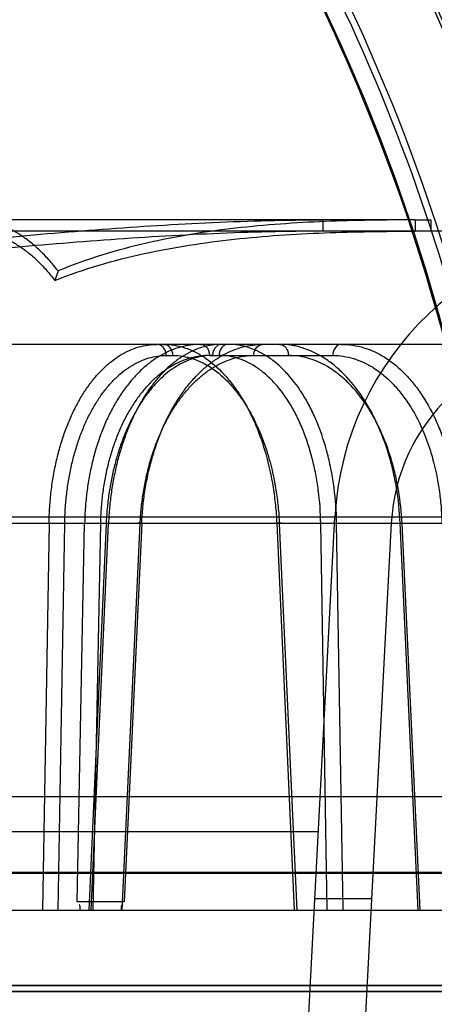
# Model space of a CAD drawing. Header units: millimetres. Extents: x 0 to 297, y 0 to 210.
# Tile 362 of 405: x 240.9371 to 240.9921, y 158.719 to 158.8495. Entities that reach past the tile are written whole.
import ezdxf

# ---------------------------------------------------------------- set-up
doc = ezdxf.new("R2010")
doc.units = ezdxf.units.MM
doc.header["$LTSCALE"] = 16.335
doc.layers.get('0').update_dxf_attribs({"linetype": 'CONTINUOUS'})
for name, color, linetype in [('AXES_REF', 7, 'CONTINUOUS'), ('INTFCLR_1', 7, 'CONTINUOUS'), ('INTFCLR_144815', 7, 'CONTINUOUS'), ('INTFCLR_72935', 7, 'CONTINUOUS')]:
    doc.layers.add(name, color=color, linetype=linetype)

msp = doc.modelspace()

# ---------------------------------------------------------------- linework, layer by layer
at = {"color": 7, "linetype": 'Continuous'}
for radius in [4.8479140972, 4.8475, 4.8164570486]:
    msp.add_circle((241.5069109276, 154.9564782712), radius, dxfattribs=at)
msp.add_arc((241.5069109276, 154.9564782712), 4.8, 278.2771290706, 261.7228709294, dxfattribs=at)
at = {"layer": 'AXES_REF', "color": 7, "linetype": 'Continuous'}
msp.add_arc((241.5069109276, 154.9564782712), 4.91, 113.0826119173, 66.9173880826, dxfattribs=at)
at = {"layer": 'AXES_REF', "color": 9, "linetype": 'Continuous'}
msp.add_arc((241.5069109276, 154.9564782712), 4.4222561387, 94.4118118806, 85.5881881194, dxfattribs=at)
at = {"layer": 'INTFCLR_1', "color": 6, "linetype": 'Continuous'}
for p, q in [((241.0335168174, 158.721487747), (240.4600254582, 158.721487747)), ((241.0484970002, 158.7206826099), (240.4450452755, 158.7206826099))]:
    msp.add_line(p, q, dxfattribs=at)
for radius, start, end in [(0.3024416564, 16.9630954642, 50.66033312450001), (0.3015600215, 16.9630954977, 50.6004938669), (0.2915600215, 16.9630953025, 44.8084638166), (0.2911225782, 16.9630954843, 44.741095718), (0.2996810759, 10.8985890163, 42.7086480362), (0.2685828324, 13.9313766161, 41.16544924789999), (0.2690202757, 13.9313763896, 41.16544924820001), (0.2585828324, 13.9313761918, 41.1654492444), (0.2577011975, 13.9313763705, 41.1654492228)]:
    msp.add_arc((240.7467711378, 158.7414782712), radius, start, end, dxfattribs=at)
at = {"layer": 'INTFCLR_1', "color": 9, "linetype": 'Continuous'}
for centre, radius, start, end in [((240.7467711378, 158.7414782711), 0.302178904, 4.2349584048, 43.61014177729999), ((240.7467711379, 158.7414782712), 0.2748983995, 13.9313763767, 41.1654492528), ((240.7467711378, 158.7414782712), 0.2723987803, 13.931376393, 41.1654492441), ((240.7467711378, 158.7414782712), 0.2700792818, 13.9313770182, 41.165449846), ((240.7467711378, 158.7414782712), 0.2703464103, 13.9313763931, 41.1654492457), ((240.7467711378, 158.7414782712), 0.2552374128, 13.9313770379, 41.16544983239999), ((240.7467711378, 158.7414782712), 0.2554052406, 13.9313763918, 41.1654492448)]:
    msp.add_arc(centre, radius, start, end, dxfattribs=at)
at = {"layer": 'INTFCLR_144815', "color": 9, "linetype": 'Continuous'}
for p, q in [((240.989528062, 158.8229782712), (240.7467711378, 158.8229782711)), ((240.9773433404, 158.8214782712), (240.9773433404, 158.8229782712)), ((240.9895280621, 158.8229782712), (240.9895280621, 158.8214782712)), ((241.0868618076, 158.8214782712), (240.9279535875, 158.8214782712)), ((241.0685231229, 158.8064782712), (240.4781698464, 158.8064782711)), ((240.956548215, 158.8050044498), (240.9574203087, 158.8050044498)), ((240.9622678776, 158.8050044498), (240.9786149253, 158.8050044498)), ((241.1237664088, 158.7835717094), (240.4162435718, 158.7835717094)), ((240.4597281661, 158.7827866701), (241.0905809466, 158.7827866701)), ((240.9409943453, 158.7827866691), (240.9401420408, 158.7314782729)), ((240.9422222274, 158.731478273), (240.9430705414, 158.7827343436)), ((240.9447420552, 158.7325690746), (240.945712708, 158.7827866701)), ((240.948563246, 158.7827343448), (240.9462673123, 158.7314782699)), ((240.9465834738, 158.7314782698), (240.9488786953, 158.7827866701)), ((240.9478032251, 158.7827343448), (240.9468156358, 158.7314782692)), ((240.9507013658, 158.731478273), (240.9530795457, 158.7827343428)), ((240.9532848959, 158.7827866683), (240.950957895, 158.7325690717)), ((240.9711849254, 158.7827866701), (240.9734990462, 158.7314782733)), ((240.9718047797, 158.7827863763), (240.9711849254, 158.7827866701)), ((240.9715331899, 158.7827343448), (240.973842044, 158.7314782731)), ((240.9770258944, 158.7827343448), (240.9791349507, 158.7827866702)), ((240.977887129, 158.7314782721), (240.9770258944, 158.7827343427)), ((240.9799941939, 158.7314782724), (240.9791349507, 158.7827866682)), ((240.9899605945, 158.731478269), (240.9875622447, 158.782786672)), ((240.9875622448, 158.7827866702), (240.9881130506, 158.7827786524)), ((240.9901945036, 158.7314782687), (240.987801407, 158.7827343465)), ((240.9767256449, 158.7418272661), (240.5168166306, 158.7418272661)), ((241.1682135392, 158.7364346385), (240.9170299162, 158.7364346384)), ((241.1832123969, 158.7363037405), (240.923080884, 158.7363037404)), ((240.3541946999, 158.7314782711), (241.1632137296, 158.7314782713))]:
    msp.add_line(p, q, dxfattribs=at)
at = {"layer": 'INTFCLR_144815', "color": 6, "linetype": 'Continuous'}
for p, q in [((240.989528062, 158.8229782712), (240.9916058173, 158.8229782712)), ((240.9916058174, 158.8229782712), (240.9916058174, 158.8214782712)), ((240.9421815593, 158.8162130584), (240.9417711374, 158.8149575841)), ((240.9617711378, 158.4564782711), (240.9789133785, 158.7835717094)), ((240.9409943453, 158.7827866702), (240.9430705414, 158.7827343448)), ((240.9478032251, 158.7827343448), (240.945712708, 158.7827866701)), ((240.9482912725, 158.7827835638), (240.9488786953, 158.7827866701)), ((240.953284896, 158.7827866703), (240.9527712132, 158.7827760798)), ((240.9863825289, 158.7827866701), (240.9692710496, 158.4562801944)), ((241.0290402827, 158.7464782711), (240.5010327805, 158.7464782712)), ((240.9509579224, 158.7325690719), (240.944742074, 158.7325690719)), ((240.9762629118, 158.7329977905), (240.9837732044, 158.7329977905))]:
    msp.add_line(p, q, dxfattribs=at)
for centre, radius, start, end in [((241.0188585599, 158.7814782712), 0.04, 89.9999999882, 176.9999999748), ((241.0113482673, 158.7814782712), 0.025, 90.0000000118, 176.9999999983)]:
    msp.add_arc(centre, radius, start, end, dxfattribs=at)
for points, knots in [([(240.9189542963, 158.8190931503), (240.9238010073, 158.8195708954), (240.9335000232, 158.8205294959), (240.9480707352, 158.8217998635), (240.9626876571, 158.8227265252), (240.9724534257, 158.8229781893), (240.9773433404, 158.8229782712)], [0, 0, 0, 0, 0.2495910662, 0.4994364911, 0.7495091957, 1, 1, 1, 1]), ([(240.9895280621, 158.8229782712), (240.9855583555, 158.8229734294), (240.9776118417, 158.8228697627), (240.9656993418, 158.822046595), (240.9537513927, 158.8201481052), (240.9459936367, 158.8177850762), (240.9421815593, 158.8162130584)], [0, 0, 0, 0, 0.2476832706, 0.4951751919, 0.7442422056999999, 1, 1, 1, 1]), ([(240.9773433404, 158.8214782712), (240.9724925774, 158.8214780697), (240.9627966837, 158.8212351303), (240.9482712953, 158.8203415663), (240.9337669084, 158.8191170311), (240.9241037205, 158.8181936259), (240.9192711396, 158.8177335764)], [0, 0, 0, 0, 0.2498861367, 0.499769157, 0.7498206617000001, 1, 1, 1, 1]), ([(240.9421815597, 158.8162130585), (240.9417986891, 158.816713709), (240.9410191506, 158.8176637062), (240.9397722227, 158.8189590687), (240.9384842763, 158.8200827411), (240.9371605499, 158.821031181), (240.935805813, 158.8217992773), (240.934869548, 158.822194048), (240.9344003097, 158.822358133)], [0, 0, 0, 0, 0.1881234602, 0.3664007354, 0.5360715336, 0.6975879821, 0.8516252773, 1, 1, 1, 1]), ([(240.9417711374, 158.8149575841), (240.9456256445, 158.8164746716), (240.9534606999, 158.8187542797), (240.9655037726, 158.8205802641), (240.9775147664, 158.8213735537), (240.9855263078, 158.8214736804), (240.9895280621, 158.8214782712)], [0, 0, 0, 0, 0.2551578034, 0.5043551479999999, 0.7521427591, 1, 1, 1, 1]), ([(240.9342711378, 158.8208805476), (240.934723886, 158.820722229), (240.935627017, 158.8203413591), (240.9369334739, 158.8196003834), (240.9382095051, 158.8186857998), (240.939450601, 158.8176026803), (240.9406516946, 158.8163546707), (240.9414024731, 158.8154396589), (240.9417711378, 158.8149575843)], [0, 0, 0, 0, 0.1485290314, 0.3026555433, 0.4642103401, 0.6338679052, 0.8120636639, 1, 1, 1, 1]), ([(240.9409943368, 158.7827866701), (240.941006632, 158.7834931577), (240.9410665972, 158.7849057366), (240.9412634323, 158.7870111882), (240.9415673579, 158.7890866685), (240.9419745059, 158.7911010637), (240.9424789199, 158.7930318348), (240.9430741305, 158.7948660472), (240.9437578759, 158.7966017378), (240.9445271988, 158.7982311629), (240.9453743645, 158.7997379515), (240.9462918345, 158.8011107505), (240.9472730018, 158.8023423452), (240.9483145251, 158.8034287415), (240.949408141, 158.8043603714), (240.9505431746, 158.8051286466), (240.9517072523, 158.8057278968), (240.9528953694, 158.8061582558), (240.9541063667, 158.8064195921), (240.9549255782, 158.8064782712), (240.9553348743, 158.8064782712)], [0, 0, 0, 0, 0.0700699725, 0.1401357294, 0.2096107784, 0.2779828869, 0.3438305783, 0.4073959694, 0.4690980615, 0.5287008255, 0.5859448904, 0.6403606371, 0.6922650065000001, 0.7418979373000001, 0.7893762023, 0.8344645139, 0.8775150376, 0.9188803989, 0.9594118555, 1, 1, 1, 1]), ([(240.9611023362, 158.8064782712), (240.9606567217, 158.8064782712), (240.9597565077, 158.8064170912), (240.9584171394, 158.8061409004), (240.9570942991, 158.805679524), (240.9558086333, 158.8050395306), (240.954573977, 158.8042313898), (240.9533968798, 158.803264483), (240.9522795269, 158.8021429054), (240.9512279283, 158.8008729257), (240.9502531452, 158.7994689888), (240.9493614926, 158.7979431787), (240.9485570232, 158.7963056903), (240.9478425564, 158.794562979), (240.9472249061, 158.7927315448), (240.9467093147, 158.7908303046), (240.9462989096, 158.7888797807), (240.9459927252, 158.7868871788), (240.9457903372, 158.7848527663), (240.9457266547, 158.7834801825), (240.945712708, 158.7827866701)], [0, 0, 0, 0, 0.0431874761, 0.08713207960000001, 0.1321593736, 0.1785828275, 0.2259719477, 0.2748702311, 0.3259539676, 0.3791729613, 0.4344645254, 0.4914176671, 0.5502883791, 0.6111389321, 0.6738277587, 0.7374862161, 0.8019459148, 0.8669041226, 0.9327735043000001, 1, 1, 1, 1]), ([(240.9638832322, 158.8064782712), (240.9634650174, 158.8064782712), (240.9626176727, 158.806416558), (240.9613559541, 158.8061395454), (240.96010613, 158.8056775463), (240.9588871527, 158.8050372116), (240.9577115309, 158.8042290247), (240.9565854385, 158.8032620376), (240.9555114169, 158.8021404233), (240.9544953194, 158.8008704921), (240.9535476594, 158.7994665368), (240.9526745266, 158.797940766), (240.9518802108, 158.7963032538), (240.9511676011, 158.794560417), (240.9505435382, 158.7927288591), (240.9500131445, 158.7908277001), (240.9495799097, 158.7888779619), (240.9492434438, 158.7868866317), (240.9490031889, 158.7848533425), (240.9489091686, 158.7834806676), (240.9488786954, 158.7827866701)], [0, 0, 0, 0, 0.0411067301, 0.0831661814, 0.1265690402, 0.1716805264, 0.2181575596, 0.2664977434, 0.3173216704, 0.3705744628, 0.4261667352, 0.4836460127, 0.5432196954, 0.604927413, 0.6686008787, 0.7333013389, 0.7988331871, 0.864827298, 0.9317205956, 1, 1, 1, 1]), ([(240.9532849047, 158.7827866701), (240.953317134, 158.7834939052), (240.9534194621, 158.7849080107), (240.9536872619, 158.7870135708), (240.954069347, 158.789088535), (240.9545608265, 158.79110248), (240.955154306, 158.7930335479), (240.9558430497, 158.7948692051), (240.9566246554, 158.7966065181), (240.957495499, 158.798237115), (240.9584463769, 158.7997442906), (240.9594687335, 158.8011170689), (240.960555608, 158.8023483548), (240.9617033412, 158.8034341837), (240.9629025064, 158.8043648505), (240.9641409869, 158.805131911), (240.9654049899, 158.805729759), (240.9666894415, 158.8061588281), (240.9679937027, 158.8064194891), (240.9688739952, 158.8064782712), (240.9693139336, 158.8064782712)], [0, 0, 0, 0, 0.0680187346, 0.1361392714, 0.2038252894, 0.2706156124, 0.3351967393, 0.397803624, 0.4588624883, 0.5180930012, 0.5752619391, 0.6299159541, 0.6823660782, 0.7328580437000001, 0.7814916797, 0.8279517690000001, 0.8725425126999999, 0.9155298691, 0.9577325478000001, 1, 1, 1, 1])]:
    msp.add_open_spline(points, degree=3, knots=knots, dxfattribs=at)
at = {"layer": 'INTFCLR_144815', "color": 9, "linetype": 'Continuous'}
for points, knots in [([(240.956548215, 158.8050044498), (240.9565440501, 158.8052993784), (240.9563953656, 158.8059897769), (240.9557220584, 158.8064782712), (240.9553348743, 158.8064782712)], [0, 0, 0, 0, 0.4323997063, 1, 1, 1, 1]), ([(240.956206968, 158.8064782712), (240.9571429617, 158.8064782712), (240.9585784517, 158.806237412), (240.9601334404, 158.8055947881), (240.9610176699, 158.8051183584), (240.9623847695, 158.8042590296), (240.9638673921, 158.8029479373), (240.9651589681, 158.8014065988), (240.965882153, 158.800412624), (240.9669695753, 158.7987698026), (240.9678990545, 158.79697364), (240.9686853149, 158.7950745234), (240.9691943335, 158.7937145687), (240.9699889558, 158.7912177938), (240.9705532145, 158.7886210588), (240.970883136, 158.7863360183), (240.971064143, 158.7847653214), (240.9711498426, 158.7835795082), (240.9711849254, 158.7827866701)], [0, 0, 0, 0, 0.0921205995, 0.1402279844, 0.1652391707, 0.1908878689, 0.29907158, 0.3579245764, 0.3886717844, 0.4199967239, 0.5517927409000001, 0.5866770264, 0.6223092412, 0.6946708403, 0.8444081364, 0.8830678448, 0.9218924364, 1, 1, 1, 1]), ([(240.9574203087, 158.8050044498), (240.9574177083, 158.805188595), (240.957332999, 158.8058488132), (240.9566925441, 158.8064782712), (240.956206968, 158.8064782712)], [0, 0, 0, 0, 0.2749777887, 1, 1, 1, 1]), ([(240.9611023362, 158.8064782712), (240.9613424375, 158.8064782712), (240.9620204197, 158.8061762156), (240.9622619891, 158.8054385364), (240.9622678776, 158.8050044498)], [0, 0, 0, 0, 0.3561129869, 1, 1, 1, 1]), ([(240.9638832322, 158.8064782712), (240.963634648, 158.8064782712), (240.9629417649, 158.8061885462), (240.9626760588, 158.8054411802), (240.9626698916, 158.8050044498)], [0, 0, 0, 0, 0.3627070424, 1, 1, 1, 1]), ([(240.964755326, 158.8064782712), (240.9644376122, 158.8064782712), (240.9637501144, 158.8060901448), (240.9635471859, 158.8053727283), (240.9635419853, 158.8050044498)], [0, 0, 0, 0, 0.4631199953, 1, 1, 1, 1]), ([(240.9791349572, 158.7827866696), (240.9791074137, 158.7843509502), (240.9789376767, 158.7866813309), (240.9785059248, 158.789357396), (240.9781957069, 158.7908461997), (240.9776831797, 158.7929725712), (240.9769134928, 158.79534956), (240.9759095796, 158.7975814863), (240.9752899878, 158.7987650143), (240.9743602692, 158.8003757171), (240.9732896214, 158.8018569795), (240.9720690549, 158.8031385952), (240.9712704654, 158.8038884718), (240.9698550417, 158.8050038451), (240.9676396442, 158.8061520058), (240.9656968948, 158.8064782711), (240.964755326, 158.8064782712)], [0, 0, 0, 0, 0.1551522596, 0.2310564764, 0.2686978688, 0.3059351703, 0.4479695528, 0.5155333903, 0.5484332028, 0.5803995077, 0.6999927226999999, 0.7282408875, 0.7558582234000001, 0.8085654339, 0.9066255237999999, 1, 1, 1, 1]), ([(240.9681483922, 158.8050044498), (240.9681523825, 158.8052986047), (240.968287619, 158.8059747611), (240.9689375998, 158.8064782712), (240.9693139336, 158.8064782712)], [0, 0, 0, 0, 0.4387398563, 1, 1, 1, 1]), ([(240.9875622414, 158.782786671), (240.9874902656, 158.784354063), (240.987244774, 158.7866882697), (240.9867117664, 158.7893594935), (240.9863403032, 158.7908472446), (240.9857333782, 158.7929798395), (240.9848432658, 158.7953603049), (240.983713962, 158.7975844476), (240.9830209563, 158.7987663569), (240.9819792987, 158.8003845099), (240.9807932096, 158.8018650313), (240.9794615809, 158.8031397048), (240.9785865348, 158.8038907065), (240.9770383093, 158.8050099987), (240.9753232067, 158.8058260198), (240.9738117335, 158.8062306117), (240.9728176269, 158.8064203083), (240.9720612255, 158.8064782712), (240.9715597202, 158.8064782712)], [0, 0, 0, 0, 0.150927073, 0.2250456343, 0.2618864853, 0.2983944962, 0.4383280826, 0.5053588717, 0.53813187, 0.5700682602, 0.6904940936, 0.7191856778, 0.7473372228, 0.8013450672, 0.9027166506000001, 0.927389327, 0.9517599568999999, 1, 1, 1, 1]), ([(240.9715597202, 158.8064782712), (240.9718675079, 158.8064782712), (240.9725360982, 158.8060759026), (240.9727202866, 158.8053711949), (240.9727252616, 158.8050044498)], [0, 0, 0, 0, 0.4562748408, 1, 1, 1, 1]), ([(240.9797804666, 158.8064782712), (240.979472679, 158.8064782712), (240.9788040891, 158.8060759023), (240.9786199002, 158.8053711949), (240.9786149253, 158.8050044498)], [0, 0, 0, 0, 0.4562747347, 1, 1, 1, 1]), ([(240.9797804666, 158.8064782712), (240.980779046, 158.8064782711), (240.982303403, 158.8062420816), (240.9839654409, 158.8055967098), (240.9849034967, 158.8051192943), (240.9863371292, 158.8042662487), (240.9878933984, 158.8029590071), (240.9892456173, 158.8014090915), (240.9899958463, 158.8004135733), (240.9911146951, 158.798775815), (240.9920654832, 158.7969781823), (240.9928591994, 158.7950749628), (240.9933681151, 158.7937154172), (240.9941521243, 158.7912195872), (240.9946878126, 158.7886208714), (240.9949797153, 158.7863358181), (240.9951312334, 158.7847647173), (240.9951910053, 158.7835790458), (240.9952070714, 158.7827866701)], [0, 0, 0, 0, 0.0967659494, 0.1466539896, 0.1724019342, 0.1986761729, 0.308236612, 0.3671749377, 0.3978274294, 0.4289742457, 0.5593456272, 0.5937296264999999, 0.6288132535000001, 0.6999763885, 0.8470702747, 0.8850494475, 0.9232001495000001, 1, 1, 1, 1]), ([(240.9430705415, 158.7827343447), (240.9430814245, 158.7833921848), (240.9431354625, 158.7847025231), (240.9433142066, 158.786650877), (240.9435894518, 158.7885635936), (240.9439585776, 158.7904264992), (240.9444192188, 158.7922258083), (240.944968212, 158.7939487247), (240.9456014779, 158.7955835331), (240.9463149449, 158.797118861), (240.9471032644, 158.798544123), (240.9479615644, 158.799848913), (240.9488833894, 158.8010242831), (240.9498629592, 158.8020615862), (240.9508933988, 158.8029536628), (240.9519680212, 158.803693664), (240.9530792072, 158.8042756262), (240.954218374, 158.8046949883), (240.9553776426, 158.8049484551), (240.9561596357, 158.8050044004), (240.956548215, 158.8050044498)], [0, 0, 0, 0, 0.0693988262, 0.1382651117, 0.2062916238, 0.2731385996, 0.3384897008, 0.4021006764, 0.4637639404, 0.5232925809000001, 0.5805438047, 0.6354114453, 0.6878556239, 0.7379044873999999, 0.7856731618, 0.8313543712, 0.8752258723, 0.9176396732, 0.9590124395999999, 1, 1, 1, 1]), ([(240.9622678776, 158.8050044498), (240.9618521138, 158.805004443), (240.9610155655, 158.8049483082), (240.9597740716, 158.8046954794), (240.9585532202, 158.8042757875), (240.9573623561, 158.8036938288), (240.95621046, 158.8029539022), (240.9551057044, 158.8020617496), (240.9540551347, 158.801024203), (240.9530660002, 158.7998484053), (240.9521446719, 158.7985430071), (240.9512981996, 158.7971170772), (240.9505318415, 158.7955811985), (240.9498512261, 158.7939457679), (240.949260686, 158.7922219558), (240.9487647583, 158.7904217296), (240.9483669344, 158.7885586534), (240.9480697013, 158.7866469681), (240.9478756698, 158.7847005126), (240.9478158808, 158.7833914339), (240.9478032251, 158.7827343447)], [0, 0, 0, 0, 0.0428598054, 0.0861260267, 0.1302454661, 0.1755806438, 0.2224378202, 0.2710811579, 0.3217017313, 0.3744176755, 0.4292702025, 0.4862292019, 0.5451979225, 0.6060681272, 0.668703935, 0.7329159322, 0.7984459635, 0.8649858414, 0.932250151, 1, 1, 1, 1]), ([(240.9626698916, 158.8050044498), (240.9622801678, 158.8050043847), (240.9614944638, 158.8049480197), (240.9603276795, 158.8046939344), (240.9591766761, 158.8042740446), (240.9580491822, 158.8036916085), (240.9569537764, 158.802951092), (240.955898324, 158.8020585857), (240.9548897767, 158.8010210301), (240.9539350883, 158.7998455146), (240.9530402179, 158.798540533), (240.9522119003, 158.7971150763), (240.9514553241, 158.7955796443), (240.9507760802, 158.7939446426), (240.9501785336, 158.7922212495), (240.9496672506, 158.790421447), (240.9492458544, 158.7885587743), (240.9489170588, 158.7866474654), (240.9486836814, 158.7847013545), (240.9485926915, 158.7833918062), (240.948563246, 158.7827343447)], [0, 0, 0, 0, 0.0407567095, 0.0820465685, 0.1244954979, 0.1685146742, 0.2144319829, 0.2624799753, 0.3128139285, 0.3655338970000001, 0.4206588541, 0.4781254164, 0.5377999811, 0.5995366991, 0.6631611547, 0.7284477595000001, 0.7951036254, 0.8627857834, 0.9311747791, 1, 1, 1, 1]), ([(240.9530795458, 158.7827343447), (240.9531100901, 158.7833927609), (240.9532056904, 158.7847045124), (240.9534531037, 158.7866532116), (240.9538028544, 158.7885662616), (240.954251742, 158.7904295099), (240.9547968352, 158.7922291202), (240.9554343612, 158.7939522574), (240.9561596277, 158.7955872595), (240.9569679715, 158.7971227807), (240.9578533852, 158.7985481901), (240.9588102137, 158.7998528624), (240.9598311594, 158.8010278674), (240.9609097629, 158.8020647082), (240.9620386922, 158.8029562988), (240.963210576, 158.8036956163), (240.9644166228, 158.8042768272), (240.9656475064, 158.8046957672), (240.9668940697, 158.8049481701), (240.9677324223, 158.8050044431), (240.9681483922, 158.8050044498)], [0, 0, 0, 0, 0.0673777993, 0.1343722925, 0.2007081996, 0.2660758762, 0.3301850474, 0.3928123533, 0.4537711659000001, 0.5128970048, 0.5700590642, 0.6251471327, 0.6781122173, 0.7289825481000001, 0.7778651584, 0.8249141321, 0.8703389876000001, 0.9144084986, 0.9574782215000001, 1, 1, 1, 1]), ([(240.9574203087, 158.8050044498), (240.9583012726, 158.8050043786), (240.9596523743, 158.8047780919), (240.9611161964, 158.8041738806), (240.9619487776, 158.8037261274), (240.9632358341, 158.8029184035), (240.96463201, 158.8016860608), (240.9658487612, 158.8002371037), (240.9665301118, 158.7993027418), (240.9675546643, 158.7977586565), (240.9684307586, 158.7960702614), (240.9691721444, 158.7942849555), (240.9696520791, 158.7930066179), (240.9704014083, 158.7906597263), (240.9709344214, 158.7882187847), (240.9712466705, 158.7860707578), (240.9714181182, 158.7845943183), (240.9714996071, 158.7834796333), (240.9715331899, 158.7827343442)], [0, 0, 0, 0, 0.0921810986, 0.1403217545, 0.1653483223, 0.191011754, 0.2992387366, 0.3581068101, 0.388858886, 0.420186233, 0.5519763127, 0.5868539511, 0.6224772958, 0.6948163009, 0.8444916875, 0.8831320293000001, 0.9219363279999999, 1, 1, 1, 1]), ([(240.9770258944, 158.7827343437), (240.9770011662, 158.7842046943), (240.9768436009, 158.7863951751), (240.9764400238, 158.788910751), (240.9761499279, 158.7903102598), (240.9756703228, 158.7923089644), (240.9749491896, 158.7945431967), (240.9740082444, 158.7966413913), (240.9734273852, 158.7977539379), (240.9725558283, 158.7992679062), (240.9715516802, 158.8006603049), (240.9704065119, 158.8018651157), (240.9696571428, 158.8025699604), (240.9683299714, 158.8036184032), (240.9666386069, 158.8044931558), (240.9648706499, 158.8049318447), (240.9639820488, 158.8050044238), (240.9635419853, 158.8050044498)], [0, 0, 0, 0, 0.1551893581, 0.2311039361, 0.2687492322, 0.3059890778, 0.4480201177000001, 0.5155700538, 0.5484606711, 0.5804168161, 0.6999516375, 0.7281817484, 0.7557804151, 0.8084474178, 0.9064139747, 0.953559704, 1, 1, 1, 1]), ([(240.987801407, 158.7827343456), (240.9877325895, 158.7842077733), (240.9874999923, 158.7864020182), (240.9869963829, 158.7889128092), (240.9866458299, 158.7903112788), (240.9860731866, 158.7923160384), (240.9852340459, 158.7945538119), (240.9841697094, 158.7966442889), (240.9835166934, 158.7977552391), (240.9825352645, 158.7992765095), (240.9814178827, 158.8006680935), (240.9801639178, 158.801866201), (240.9793400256, 158.8025721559), (240.9778811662, 158.8036243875), (240.9756255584, 158.8046990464), (240.9736741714, 158.8050044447), (240.9727252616, 158.8050044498)], [0, 0, 0, 0, 0.1508896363, 0.2249961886, 0.2618337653, 0.2983397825, 0.4382783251, 0.5053224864, 0.5381050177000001, 0.5700526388, 0.6905383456, 0.719247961, 0.747418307, 0.8014655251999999, 0.9029305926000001, 1, 1, 1, 1]), ([(240.9786149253, 158.8050044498), (240.9795526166, 158.8050044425), (240.9809840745, 158.8047825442), (240.9825443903, 158.804175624), (240.9834250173, 158.8037269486), (240.9847708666, 158.8029250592), (240.9862315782, 158.8016962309), (240.9875002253, 158.8002393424), (240.9882040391, 158.7993035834), (240.9892537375, 158.7977640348), (240.9901451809, 158.7960741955), (240.9908891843, 158.7942853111), (240.9913662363, 158.7930073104), (240.9921010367, 158.7906611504), (240.9926020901, 158.7882183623), (240.9928747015, 158.7860705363), (240.9930159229, 158.784593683), (240.993071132, 158.7834791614), (240.9930856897, 158.7827343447)], [0, 0, 0, 0, 0.0967190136, 0.1465806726, 0.1723146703, 0.1985760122, 0.3080971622, 0.3670217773, 0.3976693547, 0.4288123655, 0.5591857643, 0.5935747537, 0.6286656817, 0.6998490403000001, 0.8469959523, 0.8849916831, 0.9231605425, 1, 1, 1, 1])]:
    msp.add_open_spline(points, degree=3, knots=knots, dxfattribs=at)
at = {"layer": 'INTFCLR_144815', "color": 6, "linetype": 'Continuous'}
for points in [[(240.9451374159, 158.7314782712), (240.9450925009, 158.7317163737), (240.9452137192, 158.7321859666), (240.9449714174, 158.7321859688)], [(240.9505937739, 158.7314782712), (240.9506346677, 158.7317283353), (240.9504973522, 158.7322220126), (240.950750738, 158.7322220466)]]:
    msp.add_open_spline(points, degree=3, dxfattribs=at)
at = {"layer": 'INTFCLR_72935', "color": 6, "linetype": 'Continuous'}
for p, q in [((240.4600254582, 158.721487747), (241.0335168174, 158.721487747)), ((240.4450452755, 158.7206826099), (241.0484970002, 158.7206826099))]:
    msp.add_line(p, q, dxfattribs=at)
for radius, start, end in [(0.3024416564, 16.876440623, 50.6603330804), (0.3015600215, 16.8240833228, 50.6004938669), (0.3020694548, 9.9390037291, 43.6299210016), (0.2865600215, 15.8953234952, 43.69894359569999), (0.2861225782, 15.8671093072, 43.5585188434), (0.2724416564, 13.931376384, 41.1654492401), (0.2685828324, 13.9313766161, 41.16544924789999), (0.2690202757, 13.9313763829, 41.16544925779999), (0.2585828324, 13.9313761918, 41.1654492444), (0.2577011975, 13.9313763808, 41.1654492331)]:
    msp.add_arc((240.7467711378, 158.7414782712), radius, start, end, dxfattribs=at)
at = {"layer": 'INTFCLR_72935', "color": 9, "linetype": 'Continuous'}
for radius, start, end in [(0.2700792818, 13.9313770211, 41.16544983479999), (0.2703464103, 13.9313763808, 41.1654492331), (0.2552374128, 13.9313770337, 41.16544984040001), (0.2554052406, 13.9313763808, 41.1654492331)]:
    msp.add_arc((240.7467711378, 158.7414782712), radius, start, end, dxfattribs=at)

doc.saveas('drawing.dxf')
